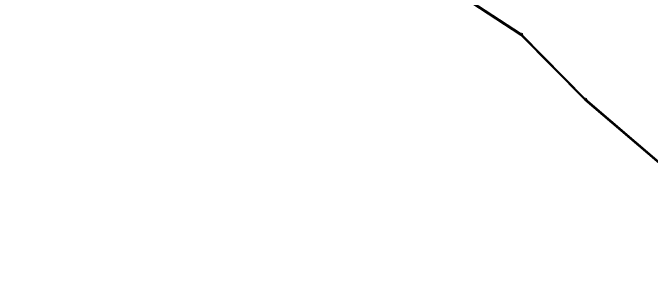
# Model space of a CAD drawing. Extents: x -770088 to -765625, y -1057899 to -1053934.
# Drawn here: x -768060.2 to -767729.4, y -1055752.9 to -1055607.4 of the extents above; entities that cross this region are included whole.
import ezdxf

# ---------------------------------------------------------------- set-up
doc = ezdxf.new("R2010")
doc.units = 0
for name, color, linetype in [('Hranice parcel', 7, 'Continuous'), ('Polygon parcely', 7, 'Continuous'), ('Vnitřní kresba', 7, 'Continuous'), ('Značky bodu BP', 7, 'Continuous')]:
    doc.layers.add(name, color=color, linetype=linetype)

msp = doc.modelspace()

# ---------------------------------------------------------------- linework, layer by layer
at = {"layer": 'Hranice parcel'}
msp.add_lwpolyline([(-767983.52, -1055552.84), (-767912.57, -1055567.84), (-767860.83, -1055579.25), (-767844.82, -1055586.75), (-767796.24, -1055618.55), (-767763.05, -1055652.16), (-767711.56, -1055696.05), (-767694.2, -1055705.14)], dxfattribs=at)
at = {"layer": 'Polygon parcely'}
for points in [[(-767667.3, -1055761.84), (-767682.06, -1055737.19), (-767688.33, -1055708.21), (-767694.2, -1055705.14), (-767711.56, -1055696.05), (-767763.05, -1055652.16), (-767796.24, -1055618.55), (-767844.82, -1055586.75), (-767860.83, -1055579.25), (-767912.57, -1055567.84), (-767983.52, -1055552.84), (-768086.16, -1055607.62)], [(-767844.82, -1055586.75), (-767796.24, -1055618.55), (-767763.05, -1055652.16), (-767711.56, -1055696.05)]]:
    msp.add_lwpolyline(points, dxfattribs=at)
at = {"layer": 'Vnitřní kresba'}
for p, q in [((-767845.08, -1055587.18), (-767796.56, -1055618.94)), ((-767796.56, -1055618.94), (-767763.41, -1055652.51)), ((-767763.41, -1055652.51), (-767711.83, -1055696.47))]:
    msp.add_line(p, q, dxfattribs=at)
at = {"layer": 'Značky bodu BP'}
for centre, radius in [((-767796.24, -1055618.55), 0.5), ((-767796.24, -1055618.55), 0.0303), ((-767763.05, -1055652.16), 0.5), ((-767763.05, -1055652.16), 0.0303)]:
    msp.add_circle(centre, radius, dxfattribs=at)

doc.saveas('drawing.dxf')
